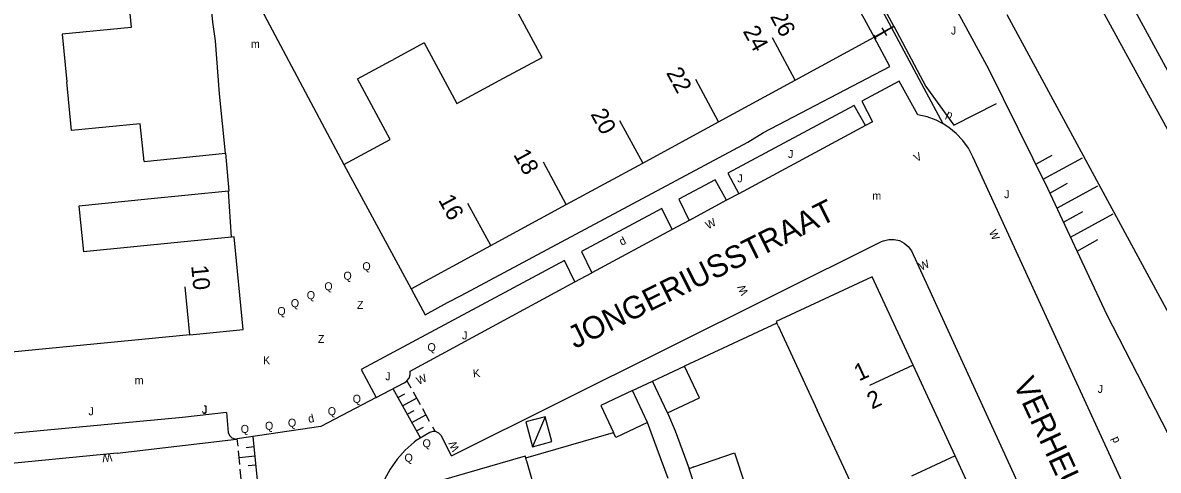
# Model space of a CAD drawing. Extents: x 134999 to 136502, y 457398 to 459002.
# Drawn here: x 136040.9 to 136111.8, y 457621.4 to 457649.3 of the extents above; entities that cross this region are included whole.
import ezdxf

# ---------------------------------------------------------------- set-up
doc = ezdxf.new("R2010")
doc.units = 0
for name, color, linetype in [('RI_DGTB_15', 7, 'Continuous'), ('RI_DGTB_18', 7, 'Continuous'), ('RI_DGTB_23', 7, 'Continuous'), ('RI_DGTB_29', 7, 'Continuous'), ('RI_DGTB_30', 7, 'Continuous'), ('RI_DGTB_31', 7, 'Continuous'), ('RI_DGTB_32', 7, 'Continuous'), ('RI_DGTB_35', 7, 'Continuous'), ('RI_DGTB_36', 7, 'Continuous'), ('RI_DGTB_37', 7, 'Continuous'), ('RI_DGTB_4', 7, 'Continuous'), ('RI_DGTB_43', 7, 'Continuous'), ('RI_DGTB_48', 7, 'Continuous'), ('RI_DGTB_5', 7, 'Continuous'), ('RI_DGTB_53', 7, 'Continuous'), ('RI_DGTB_54', 7, 'Continuous'), ('RI_DGTB_58', 7, 'Continuous'), ('RI_DGTB_6', 7, 'Continuous')]:
    doc.layers.add(name, color=color, linetype=linetype)

msp = doc.modelspace()

# ---------------------------------------------------------------- linework, layer by layer
at = {"layer": 'RI_DGTB_15'}
for p, q in [((136089.163, 457645.757), (136087.738, 457648.397)), ((136084.376, 457643.157), (136082.951, 457645.796)), ((136079.645, 457640.588), (136078.221, 457643.228)), ((136074.865, 457637.99), (136073.44, 457640.629)), ((136070.149, 457635.421), (136068.725, 457638.061)), ((136051.358, 457629.854), (136051.061, 457632.839)), ((136096.532, 457627.95), (136093.813, 457626.682)), ((136099.151, 457622.291), (136096.432, 457621.022))]:
    msp.add_line(p, q, dxfattribs=at)
at = {"layer": 'RI_DGTB_18'}
for p, q in [((136104.195, 457640.507), (136105.215, 457641.074)), ((136104.655, 457639.575), (136107.112, 457640.917)), ((136105.073, 457638.706), (136106.168, 457639.316)), ((136105.514, 457637.766), (136108.07, 457639.162)), ((136105.922, 457636.889), (136107.122, 457637.558)), ((136106.364, 457635.953), (136109.028, 457637.407)), ((136106.773, 457635.074), (136108.076, 457635.8))]:
    msp.add_line(p, q, dxfattribs=at)
for points in [[(136063.968, 457736.473), (136078.546, 457708.97), (136080.695, 457704.886), (136101.064, 457667.235), (136120.849, 457630.867), (136122.138, 457628.364), (136122.744, 457627.053)], [(136123.733, 457602.393), (136120.854, 457608.26), (136113.226, 457622.174), (136108.621, 457631.115), (136104.943, 457638.994), (136101.264, 457646.446), (136083.989, 457678.217), (136077.85, 457689.911), (136077.399, 457690.806), (136074.236, 457697.397), (136072.278, 457700.64), (136071.067, 457702.994), (136069.704, 457704.875), (136065.561, 457709.646), (136062.974, 457712.597), (136061.189, 457715.009), (136060.471, 457716.789), (136060.125, 457718.639), (136060.201, 457718.837), (136061.046, 457719.422)]]:
    msp.add_lwpolyline(points, dxfattribs=at)
at = {"layer": 'RI_DGTB_23'}
for p, q in [((136094.102, 457648.437), (136095.176, 457649.049)), ((136079.008, 457626.372), (136080.251, 457626.96))]:
    msp.add_line(p, q, dxfattribs=at)
at = {"layer": 'RI_DGTB_30'}
for points in [[(136072.34, 457624.406), (136072.766, 457622.857), (136073.964, 457623.186), (136073.538, 457624.735), (136072.34, 457624.406)], [(136073.538, 457624.735), (136072.766, 457622.857)]]:
    msp.add_lwpolyline(points, dxfattribs=at)
at = {"layer": 'RI_DGTB_31'}
for p, q in [((136064.914, 457626.975), (136065.154, 457626.543)), ((136064.038, 457626.491), (136065.756, 457623.405)), ((136064.352, 457625.927), (136064.789, 457626.17)), ((136065.299, 457626.283), (136065.733, 457625.502)), ((136064.642, 457625.406), (136065.516, 457625.892)), ((136064.932, 457624.885), (136065.369, 457625.129)), ((136065.221, 457624.365), (136066.095, 457624.852)), ((136065.878, 457625.241), (136066.312, 457624.461)), ((136065.511, 457623.845), (136065.948, 457624.088)), ((136066.512, 457624.102), (136066.675, 457623.81)), ((136054.362, 457622.888), (136054.316, 457623.347)), ((136055.664, 457619.929), (136055.306, 457623.493)), ((136054.476, 457621.749), (136054.39, 457622.603)), ((136055.371, 457622.845), (136054.874, 457622.795)), ((136055.428, 457622.275), (136054.433, 457622.176)), ((136055.485, 457621.706), (136054.988, 457621.656)), ((136054.59, 457620.609), (136054.505, 457621.464))]:
    msp.add_line(p, q, dxfattribs=at)
at = {"layer": 'RI_DGTB_4'}
for p, q in [((136089.942, 457656.128), (136094.102, 457648.437)), ((136089.165, 457645.754), (136094.102, 457648.437)), ((136063.917, 457646.974), (136064.067, 457647.055)), ((136084.378, 457643.153), (136089.165, 457645.754)), ((136079.648, 457640.582), (136084.378, 457643.153)), ((136060.97, 457640.495), (136065.176, 457632.718)), ((136074.868, 457637.985), (136079.648, 457640.582)), ((136070.149, 457635.421), (136074.868, 457637.985)), ((136053.964, 457635.949), (136050.783, 457635.634)), ((136050.783, 457635.634), (136044.704, 457635.031)), ((136065.176, 457632.718), (136070.149, 457635.421)), ((136088.104, 457630.402), (136088.021, 457630.583)), ((136099.149, 457622.29), (136096.53, 457627.949)), ((136072.387, 457621.979), (136072.331, 457622.171)), ((136101.633, 457616.921), (136099.149, 457622.29))]:
    msp.add_line(p, q, dxfattribs=at)
for points in [[(136047.463, 457651.455), (136047.69, 457649.05), (136043.389, 457648.64), (136043.678, 457645.65)], [(136070.681, 457645.738), (136073.36, 457647.185), (136071.297, 457651.005), (136071.395, 457651.057)], [(136065.986, 457648.091), (136068.032, 457644.307), (136070.681, 457645.738)], [(136060.97, 457640.495), (136063.873, 457642.062), (136061.825, 457645.845), (136063.917, 457646.974)], [(136048.497, 457640.684), (136048.261, 457643.041), (136043.972, 457642.616), (136043.678, 457645.65)], [(136048.733, 457638.324), (136044.428, 457637.898), (136044.704, 457635.031)], [(136051.358, 457629.856), (136054.689, 457630.181), (136054.113, 457635.964), (136053.964, 457635.949)], [(136051.358, 457629.856), (136036.544, 457628.41), (136035.984, 457634.192)], [(136096.53, 457627.949), (136093.971, 457633.479), (136087.975, 457630.683), (136088.021, 457630.583)], [(136072.331, 457622.171), (136072.3, 457622.277), (136065.47, 457620.3), (136065.573, 457619.945)]]:
    msp.add_lwpolyline(points, dxfattribs=at)
at = {"layer": 'RI_DGTB_48'}
for p, q in [((136095.176, 457649.049), (136094.102, 457648.437)), ((136094.159, 457648.444), (136095.326, 457649.134)), ((136094.881, 457648.556), (136094.605, 457649.022)), ((136095.326, 457649.134), (136095.176, 457649.049)), ((136095.395, 457649.017), (136095.257, 457649.251)), ((136094.228, 457648.327), (136094.09, 457648.561))]:
    msp.add_line(p, q, dxfattribs=at)
for points in [[(136095.326, 457649.134), (136085.975, 457666.385), (136088.603, 457667.804), (136077.9, 457688.196), (136076.632, 457690.84), (136075.549, 457693.64), (136074.894, 457694.814)], [(136095.326, 457649.134), (136097.318, 457645.364), (136099.073, 457642.939), (136101.738, 457644.292)]]:
    msp.add_lwpolyline(points, dxfattribs=at)
at = {"layer": 'RI_DGTB_5'}
for p, q in [((136065.986, 457648.091), (136064.067, 457647.055)), ((136088.104, 457630.402), (136090.535, 457625.153)), ((136072.387, 457621.979), (136074.021, 457616.321))]:
    msp.add_line(p, q, dxfattribs=at)
msp.add_lwpolyline([(136093.157, 457619.493), (136090.535, 457625.153)], dxfattribs=at)
at = {"layer": 'RI_DGTB_53'}
msp.add_line((136046.818, 457622.453), (136054.278, 457623.342), dxfattribs=at)
for points in [[(136064.912, 457626.978), (136065.044, 457627.139), (136065.122, 457627.357), (136065.122, 457627.589)], [(136062.989, 457625.939), (136064.732, 457626.856), (136064.897, 457626.96), (136064.912, 457626.978)], [(136062.989, 457625.939), (136059.53, 457624.118), (136054.316, 457623.348)], [(136053.633, 457624.997), (136053.74, 457623.749), (136053.822, 457623.563), (136053.969, 457623.423), (136054.159, 457623.349), (136054.278, 457623.342)], [(136054.316, 457623.348), (136054.278, 457623.342)], [(136066.68, 457623.802), (136066.534, 457623.809), (136066.342, 457623.739), (136065.482, 457623.248), (136065.361, 457623.151), (136064.806, 457622.644), (136064.308, 457622.081), (136063.873, 457621.468), (136063.505, 457620.813), (136063.209, 457620.122), (136062.988, 457619.404), (136062.845, 457618.666), (136062.78, 457617.917), (136062.796, 457617.171), (136063.151, 457615.875)], [(136067.703, 457622.293), (136067.063, 457623.526), (136067.043, 457623.562), (136066.912, 457623.712), (136066.733, 457623.799), (136066.68, 457623.802)]]:
    msp.add_lwpolyline(points, dxfattribs=at)
at = {"layer": 'RI_DGTB_54'}
for p, q in [((136097.222, 457645.243), (136095.176, 457649.049)), ((136098.411, 457643.032), (136097.222, 457645.243)), ((136093.566, 457642.93), (136085.634, 457638.659)), ((136084.883, 457638.255), (136082.546, 457636.996)), ((136085.634, 457638.659), (136084.883, 457638.255)), ((136082.546, 457636.996), (136081.481, 457636.423)), ((136081.481, 457636.423), (136076.465, 457633.722)), ((136065.122, 457627.589), (136075.409, 457633.151)), ((136075.409, 457633.151), (136076.465, 457633.722)), ((136088.021, 457630.583), (136082.24, 457627.901)), ((136072.331, 457622.171), (136077.813, 457623.75)), ((136046.818, 457622.453), (136037.988, 457621.602))]:
    msp.add_line(p, q, dxfattribs=at)
for points in [[(136095.176, 457649.049), (136085.856, 457666.382), (136088.219, 457667.656)], [(136053.584, 457641.193), (136053.215, 457644.909), (136052.951, 457648.216), (136052.781, 457649.388), (136051.696, 457660.706), (136050.846, 457662.193)], [(136058.51, 457651.627), (136055.818, 457650.185), (136060.97, 457640.495)], [(136065.176, 457632.718), (136066.053, 457631.107), (136067.439, 457631.874), (136068.307, 457632.307), (136086.208, 457641.88), (136087.184, 457642.48), (136095.069, 457646.614), (136094.102, 457648.437)], [(136098.411, 457643.032), (136097.978, 457643.253), (136097.413, 457643.461), (136096.826, 457643.592), (136095.657, 457645.691), (136093.321, 457644.439), (136093.993, 457643.161), (136093.566, 457642.93)], [(136093.566, 457642.93), (136092.85, 457644.186), (136084.954, 457639.958), (136085.634, 457638.659)], [(136113.118, 457612.962), (136100.268, 457640.97), (136099.985, 457641.502), (136099.634, 457641.992), (136099.221, 457642.431), (136098.754, 457642.811), (136098.411, 457643.032)], [(136084.883, 457638.255), (136084.162, 457639.533), (136081.898, 457638.321), (136082.546, 457636.996)], [(136053.964, 457635.949), (136053.776, 457638.828)], [(136081.481, 457636.423), (136080.831, 457637.749), (136075.813, 457635.048), (136076.465, 457633.722)], [(136067.703, 457622.293), (136094.555, 457635.673), (136094.683, 457635.728), (136095.01, 457635.809), (136095.346, 457635.811), (136095.674, 457635.734), (136095.974, 457635.581), (136096.23, 457635.363), (136096.428, 457635.09), (136103.825, 457618.958), (136106.283, 457613.652), (136107.744, 457610.422)], [(136075.409, 457633.151), (136074.752, 457634.489), (136062.047, 457627.674), (136062.989, 457625.939)], [(136053.633, 457624.997), (136050.902, 457624.687), (136038.885, 457623.562), (136037.988, 457621.602)], [(136081.192, 457624.971), (136081.667, 457623.851), (136082.549, 457621.482)], [(136081.224, 457620.873), (136080.541, 457622.722), (136079.949, 457624.383)]]:
    msp.add_lwpolyline(points, dxfattribs=at)
at = {"layer": 'RI_DGTB_58'}
msp.add_line((136102.393, 457649.868), (136126.134, 457605.889), dxfattribs=at)
msp.add_lwpolyline([(136121.392, 457626.305), (136098.946, 457667.306), (136079.053, 457703.844), (136061.812, 457735.294)], dxfattribs=at)
at = {"layer": 'RI_DGTB_6'}
for p, q in [((136085.376, 457622.488), (136086.042, 457620.457)), ((136082.836, 457621.605), (136082.549, 457621.482)), ((136083.208, 457619.471), (136082.549, 457621.482))]:
    msp.add_line(p, q, dxfattribs=at)
for points in [[(136048.497, 457640.684), (136053.584, 457641.193)], [(136053.584, 457641.193), (136053.793, 457638.83), (136053.776, 457638.828)], [(136053.776, 457638.828), (136048.733, 457638.324)], [(136080.251, 457626.96), (136082.24, 457627.901)], [(136081.192, 457624.971), (136083.179, 457625.916), (136082.24, 457627.901)], [(136081.192, 457624.971), (136080.251, 457626.96)], [(136079.008, 457626.372), (136077.02, 457625.432), (136077.813, 457623.75)], [(136079.949, 457624.383), (136079.008, 457626.372)], [(136079.949, 457624.383), (136077.959, 457623.442), (136077.813, 457623.75)], [(136082.836, 457621.605), (136085.376, 457622.488)]]:
    msp.add_lwpolyline(points, dxfattribs=at)

# ---------------------------------------------------------------- texts
at = {"layer": 'RI_DGTB_29'}
for height, rotation, p in [(0.499, 155.13573, (136099.039, 457643.661)), (0.499, 28.1954, (136078.333, 457635.402)), (0.5, 12.89656, (136058.795, 457624.341)), (0.499, 114.66299, (136109.443, 457623.207))]:
    msp.add_text('d', height=height, rotation=rotation, dxfattribs=at).set_placement(p)
at = {"layer": 'RI_DGTB_30'}
for s, height, rotation, p in [('V', 0.5, 27.49649, (136096.733, 457640.629)), ('W', 0.499, 28.41385, (136083.723, 457636.426)), ('W', 0.499, 294.65893, (136101.251, 457636.28)), ('W', 0.5, 24.49191, (136097.03, 457633.851)), ('W', 0.499, 114.66395, (136086.249, 457632.462)), ('W', 0.5, 24.49191, (136065.638, 457626.718)), ('K', 0.499, 5.67005, (136069.059, 457627.181)), ('W', 0.499, 114.66395, (136068.206, 457622.702)), ('W', 0.499, 185.5258, (136046.484, 457622.443))]:
    msp.add_text(s, height=height, rotation=rotation, dxfattribs=at).set_placement(p)
msp.add_text('K', height=0.5, dxfattribs=at).set_placement((136055.922, 457628.007))
at = {"layer": 'RI_DGTB_31'}
for s, p in [('J', (136098.892, 457648.611)), ('J', (136088.713, 457640.895)), ('J', (136085.55, 457639.375)), ('J', (136102.215, 457638.384)), ('Q', (136060.946, 457633.291)), ('Q', (136062.132, 457633.885)), ('Q', (136059.754, 457632.633)), ('Q', (136058.657, 457632.08)), ('Q', (136057.661, 457631.578)), ('Q', (136056.82, 457631.084)), ('J', (136068.355, 457629.563)), ('Q', (136066.196, 457628.827)), ('J', (136063.559, 457627.013)), ('J', (136108.055, 457626.224)), ('Q', (136061.523, 457625.603)), ('J', (136045.02, 457624.828)), ('J', (136052.101, 457624.951)), ('J', (136052.122, 457624.911)), ('Q', (136059.967, 457624.828)), ('Q', (136057.478, 457624.11)), ('Q', (136054.528, 457623.722)), ('Q', (136056.047, 457623.92)), ('Q', (136065.887, 457622.825)), ('Q', (136064.762, 457621.923))]:
    msp.add_text(s, height=0.5, dxfattribs=at).set_placement(p)
at = {"layer": 'RI_DGTB_32'}
for p in [(136061.791, 457631.47), (136059.351, 457629.34)]:
    msp.add_text('Z', height=0.5, dxfattribs=at).set_placement(p)
at = {"layer": 'RI_DGTB_35'}
for s, rotation, p in [('26', 298.536, (136087.568, 457649.743)), ('16', 298.5259, (136066.845, 457638.282)), ('10', 275.5259, (136051.437, 457634.161)), ('1', 24.841, (136093.144, 457626.933))]:
    msp.add_text(s, height=1.054, rotation=rotation, dxfattribs=at).set_placement(p)
at = {"layer": 'RI_DGTB_36'}
for s, rotation, p in [('24', 298.5259, (136085.871, 457648.821)), ('22', 298.5259, (136081.083, 457646.22)), ('20', 298.5259, (136076.361, 457643.64)), ('18', 298.5259, (136071.536, 457641.12)), ('2', 24.8514, (136093.953, 457625.181))]:
    msp.add_text(s, height=1.054, rotation=rotation, dxfattribs=at).set_placement(p)
at = {"layer": 'RI_DGTB_37'}
for s, rotation, p in [('JONGERIUSSTRAAT', 26.48399, (136075.402, 457628.956)), ('VERHEULSTRAAT', 294.87031, (136102.753, 457626.809))]:
    msp.add_text(s, height=1.4, rotation=rotation, dxfattribs=at).set_placement(p)
at = {"layer": 'RI_DGTB_43'}
for p in [(136055.165, 457647.774), (136093.979, 457638.29), (136047.909, 457626.761)]:
    msp.add_text('m', height=0.5, dxfattribs=at).set_placement(p)

doc.saveas('drawing.dxf')
